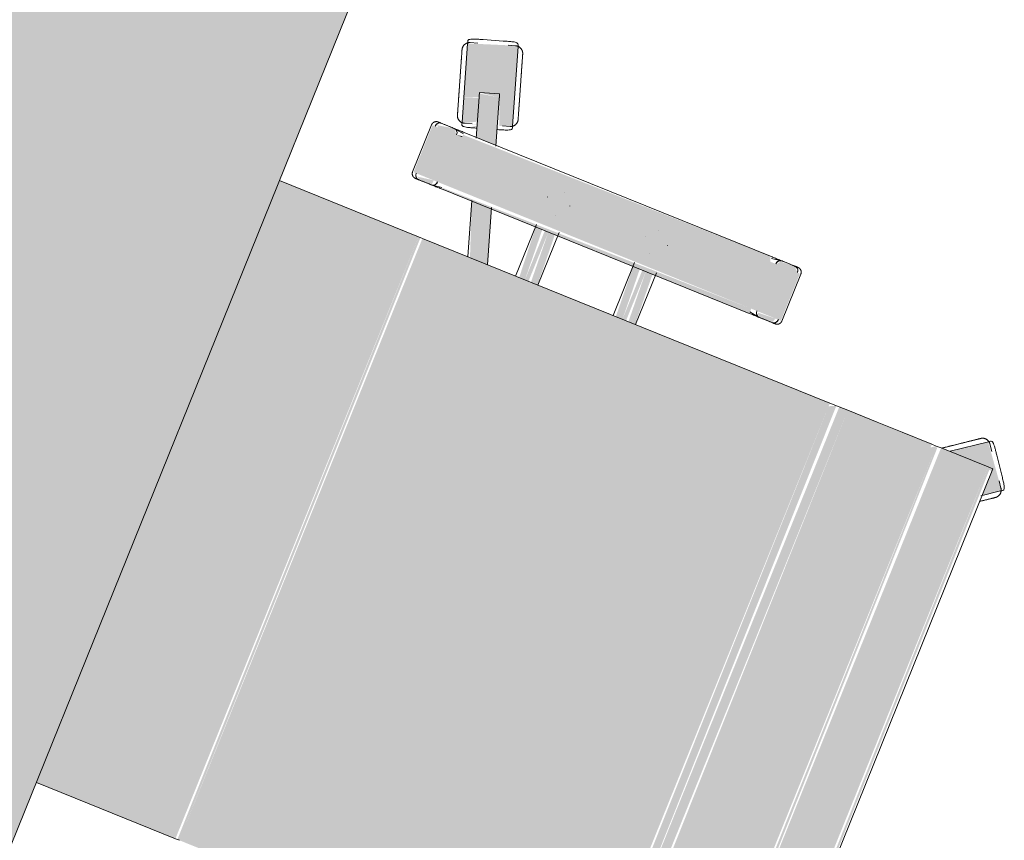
# Model space of a CAD drawing. Header units: millimetres. Extents: x -526411 to -400573, y 47353 to 130199.
# Tile 490 of 543: x -468793 to -468177, y 124324 to 124838. Entities that reach past the tile are written whole.
import ezdxf

# ---------------------------------------------------------------- set-up
doc = ezdxf.new("R2010")
doc.units = ezdxf.units.MM
doc.layers.add('I-FURN', color=30, linetype='Continuous', lineweight=18)

# ---------------------------------------------------------------- blocks, each defined once
blk = doc.blocks.new('80_KA_PT6_projecttafel 6P - Type 1-256283-3e Verdieping - Percelen telling LI')
at = {"layer": 'I-FURN'}
blk.add_hatch(color=122, dxfattribs=at).paths.add_polyline_path([(700, 150), (4400, 150), (4400, 950), (700, 950)], flags=0)
blk.add_line((700, 150), (4400, 150), dxfattribs=at)
blk = doc.blocks.new('82_3B_bureaustoel - directie vierkant - 82_3B_bureaustoel - directie vierkant-V40-3e Verdieping - Percelen telling LI')
at = {"layer": 'I-FURN'}
for points in [[(-185.11, 281.78), (-192.68, 292.2), (-217.8, 272.77), (-203.2, 253.09), (-201.75, 281.78), (-192.59, 281.78)], [(203.2, 281.78), (-203.2, 280.08), (-203.2, 278.66), (203.2, 280.69), (203.2, 281.57)], [(203.2, 278.66), (-203.2, 278.66), (-203.2, 246.88), (203.2, 246.88)], [(203.2, 246.88), (-203.2, 244.69), (-201.92, 243.71), (203.2, 245.33), (203.2, 246.08)], [(203.2, 243.71), (-203.2, 243.71), (-201.03, 240.7), (203.2, 240.7)], [(203.2, 240.7), (-203.2, 240.7), (-203.2, 220.63), (203.2, 220.63), (203.2, 234.11)], [(203.2, 220.63), (-203.2, 220.63), (-203.2, 203.86), (203.2, 203.86)], [(203.2, 203.86), (-203.2, 203.86), (-203.2, 183.93), (203.2, 185.66), (203.2, 190.6)], [(203.2, 183.93), (-203.2, 183.93), (-203.2, 178.18), (203.2, 178.18)], [(203.2, 178.18), (-203.2, 176.21), (-201.02, 171.84), (203.2, 173.43), (203.2, 177.9)], [(203.2, 171.84), (-203.2, 171.84), (-203.2, -103.38), (203.2, -103.38), (203.2, 93.11)], [(-239.51, 124.06), (-271.26, 124.06), (-271.26, 104), (-239.51, 104), (-239.51, 121.03)], [(-271.26, 104), (-274.44, 102.72), (-272.85, -104), (-271.26, -104), (-271.26, -6.04)], [(-239.51, 104), (-271.26, 104), (-271.26, -104), (-239.51, -104), (-239.51, 6.79)], [(-236.34, 104), (-239.51, 104), (-237.27, -104), (-236.34, -102.72), (-236.34, 103.73)], [(-203.2, 40.26), (-236.34, 38.62), (-236.34, 34.13), (-203.2, 35.77), (-203.2, 39.91)], [(-203.2, 34.13), (-236.34, 34.13), (-236.34, 31.75), (-203.2, 31.75)], [(-203.2, 31.75), (-236.34, 30.02), (-236.34, 25.62), (-203.2, 27.26), (-203.2, 31)], [(-203.2, -25.62), (-236.34, -27.34), (-236.34, -31.75), (-203.2, -30.11), (-203.2, -25.97)], [(-203.2, -31.75), (-236.34, -31.75), (-236.34, -34.13), (-203.2, -34.13)], [(-203.2, -34.13), (-236.34, -35.86), (-236.34, -40.26), (-203.2, -38.03), (-203.2, -34.88)], [(-303.02, -91.78), (-305.03, -92.65), (-303.01, -91.83)], [(-271.26, -104), (-271.87, -104.25), (-271.26, -107.55)], [(-239.51, -104), (-271.26, -104), (-271.26, -124.06), (-239.51, -124.06), (-239.51, -110.35)], [(203.2, -103.38), (-203.2, -104.71), (-203.2, -106.04), (203.2, -104.71)], [(203.2, -106.04), (-203.2, -106.04), (-203.2, -200), (203.2, -200)]]:
    blk.add_hatch(color=122, dxfattribs=at).paths.add_polyline_path(points, flags=0)
h = blk.add_hatch(color=122, dxfattribs=at)
h.paths.add_polyline_path([(-236.34, 119.44), (-239.51, 120.38), (-238.76, 108.48), (-236.34, 110.7), (-236.34, 117.98)], flags=0)
h.paths.add_polyline_path([(-271.26, 122.36), (-274.44, 119.1), (-273.72, 110.07), (-271.26, 108.21), (-271.26, 120.38)], flags=0)
h = blk.add_hatch(color=122, dxfattribs=at)
h.paths.add_polyline_path([(-203.2, -59.35), (-236.34, -70.11), (-236.34, -83.47), (-203.2, -71.27), (-203.2, -64.46)], flags=0)
h.paths.add_polyline_path([(-274.44, -82.49), (-302.36, -91.57), (-298.44, -103.65), (-274.44, -95.85), (-274.44, -91.3)], flags=0)
h = blk.add_hatch(color=122, dxfattribs=at)
h.paths.add_polyline_path([(-280.5, -97.82), (-281.25, -98.45), (-279.31, -101.24)], flags=0)
h.paths.add_polyline_path([(-294.86, -112.5), (-279.21, -107.41), (-283.82, -98.9), (-298.44, -103.65)], flags=0)
h.paths.add_polyline_path([(-289.02, -77.22), (-337.44, -92.95), (-326.92, -122.92), (-294.86, -112.5), (-302.36, -91.57), (-286.45, -85.14)], flags=0)
h.paths.add_polyline_path([(-282.15, -98.35), (-282.37, -98.42), (-279.23, -107.36)], flags=0)
h.paths.add_polyline_path([(-303.08, -91.64), (-300.62, -104.35), (-301.17, -104.53), (-303.02, -91.78)], flags=0)
h = blk.add_hatch(color=122, dxfattribs=at)
h.paths.add_polyline_path([(-236.34, -110.7), (-239.51, -110.35), (-237.84, -120.82), (-236.34, -119.1), (-236.34, -115.41)], flags=0)
h.paths.add_polyline_path([(-271.26, -107.82), (-274.44, -110.74), (-272.36, -121.35), (-271.26, -120.38), (-271.26, -108.21)], flags=0)
for p, q in [((-193.88, 291.16), (-197.73, 288.36)), ((-193.05, 292.72), (-192.24, 291.6)), ((-192.24, 291.6), (-184.68, 281.2)), ((-201.75, 288.49), (-212.02, 281.02)), ((-201.75, 288.49), (-212.02, 281.02)), ((203.2, 281.84), (-203.2, 281.84)), ((-203.2, 278.66), (-203.2, 281.84)), ((-203.2, 246.88), (-203.2, 278.66)), ((-217.92, 272.94), (-218.74, 274.06)), ((-203.4, 252.95), (-217.92, 272.94)), ((-213.14, 277.16), (-217, 274.36)), ((-203.2, 243.71), (-203.2, 246.88)), ((-203.2, 240.7), (-203.2, 243.71)), ((-203.2, 220.63), (-203.2, 240.7)), ((-203.2, 203.86), (-203.2, 220.63)), ((-203.2, 183.93), (-203.2, 203.86)), ((-203.2, 178.18), (-203.2, 183.93)), ((-203.2, 171.84), (-203.2, 178.18)), ((-203.2, -103.38), (-203.2, 171.84)), ((-239.51, 124.72), (-271.26, 124.72)), ((-274.44, 119.44), (-274.44, 110.74)), ((-236.34, 110.7), (-236.34, 119.44)), ((-274.44, 111.4), (-274.44, 110.74)), ((-236.34, 110.7), (-236.34, 111.36)), ((-274.41, 110.32), (-273.43, 104)), ((-236.37, 110.29), (-237.34, 104)), ((-274.44, 104), (-274.44, -104)), ((-236.34, -104), (-236.34, 104)), ((-256.56, 40.48), (-256.51, 40.48)), ((-203.2, 40.48), (-238.16, 40.48)), ((-262.93, 31.77), (-262.93, 31.75)), ((-247.85, 31.77), (-247.85, 31.81)), ((-256.52, 25.4), (-256.56, 25.4)), ((-239, 25.4), (-203.2, 25.4)), ((-256.56, -25.4), (-256.51, -25.4)), ((-203.2, -25.4), (-238.69, -25.4)), ((-262.93, -31.77), (-262.93, -31.81)), ((-247.85, -31.77), (-247.85, -31.75)), ((-256.52, -40.48), (-256.56, -40.48)), ((-237.93, -40.48), (-203.2, -40.48)), ((-237.27, -70.42), (-203.2, -59.35)), ((-203.2, -72.7), (-236.76, -83.61)), ((-336.73, -92.72), (-289.73, -77.45)), ((-289.73, -77.45), (-288.41, -77.02)), ((-287.2, -83.3), (-288.67, -78.77)), ((-302.36, -91.57), (-273.96, -82.34)), ((-305.1, -92.45), (-303.02, -91.78)), ((-305.1, -92.46), (-301.17, -104.53)), ((-303.02, -91.78), (-302.81, -91.71)), ((-302.53, -91.62), (-302.36, -91.57)), ((-338.05, -93.15), (-336.73, -92.72)), ((-336.82, -94.42), (-335.35, -98.95)), ((-273.99, -95.7), (-298.44, -103.65)), ((-336.71, -102.73), (-332.79, -114.81)), ((-336.71, -102.73), (-332.79, -114.81)), ((-299.1, -103.86), (-301.17, -104.53)), ((-298.44, -103.65), (-299.1, -103.86)), ((-279.84, -105.95), (-281.31, -101.42)), ((-274.41, -110.32), (-273.43, -104)), ((-236.37, -110.29), (-237.34, -104)), ((-203.2, -106.04), (-203.2, -103.38)), ((203.2, -103.38), (203.2, -106.04)), ((-279.92, -107.64), (-326.92, -122.92)), ((-278.6, -107.21), (-279.92, -107.64)), ((-274.44, -110.74), (-274.44, -119.44)), ((-274.44, -110.74), (-274.44, -111.4)), ((-236.34, -119.44), (-236.34, -110.7)), ((-236.34, -111.36), (-236.34, -110.7)), ((-203.2, -200), (-203.2, -106.04)), ((203.2, -106.04), (203.2, -200)), ((-329.46, -117.06), (-327.99, -121.59)), ((-326.92, -122.92), (-328.24, -123.34)), ((-271.26, -124.72), (-239.51, -124.72))]:
    blk.add_line(p, q, dxfattribs=at)
at = {"layer": 'I-FURN', "flags": 128}
for points in [[(-193.88, 291.16), (-193.72, 291.27), (-193.56, 291.37), (-193.4, 291.47), (-193.23, 291.55), (-193.06, 291.64), (-192.88, 291.71), (-192.7, 291.78), (-192.52, 291.84), (-192.34, 291.9), (-192.16, 291.94), (-191.97, 291.98), (-191.78, 292.02), (-191.59, 292.04), (-191.4, 292.06), (-191.21, 292.07), (-191.02, 292.07), (-190.83, 292.06), (-190.64, 292.05), (-190.45, 292.03), (-190.27, 292), (-190.08, 291.96), (-189.89, 291.92), (-189.71, 291.87), (-189.53, 291.81), (-189.35, 291.74), (-189.17, 291.67), (-189, 291.59), (-188.83, 291.5), (-188.66, 291.41), (-188.5, 291.31), (-188.34, 291.2), (-188.19, 291.09), (-188.04, 290.97), (-187.9, 290.85), (-187.76, 290.72), (-187.62, 290.58), (-187.5, 290.44), (-187.37, 290.3), (-187.26, 290.15), (-187.23, 290.1)], [(-181.15, 281.74), (-181.56, 282.31), (-181.97, 282.87), (-182.36, 283.41), (-182.74, 283.93), (-183.11, 284.44), (-183.47, 284.93), (-183.81, 285.4), (-184.14, 285.86), (-184.46, 286.29), (-184.76, 286.71), (-185.04, 287.1), (-185.31, 287.47), (-185.56, 287.82), (-185.8, 288.14), (-186.02, 288.44), (-186.22, 288.72), (-186.41, 288.97), (-186.57, 289.2), (-186.72, 289.41), (-186.85, 289.58), (-186.96, 289.74), (-187.05, 289.86), (-187.12, 289.96), (-187.18, 290.04), (-187.21, 290.08), (-187.23, 290.1)], [(-187.23, 290.1), (-187.22, 290.09), (-187.19, 290.05), (-187.14, 289.98), (-187.07, 289.89), (-186.99, 289.77), (-186.88, 289.63), (-186.76, 289.46), (-186.61, 289.26), (-186.45, 289.04), (-186.27, 288.79), (-186.08, 288.52), (-185.86, 288.23), (-185.63, 287.91), (-185.38, 287.56), (-185.12, 287.2), (-184.84, 286.81), (-184.54, 286.41), (-184.23, 285.98), (-183.9, 285.53), (-183.56, 285.06), (-183.21, 284.58), (-182.84, 284.07), (-182.46, 283.55), (-182.07, 283.01), (-181.67, 282.46), (-181.26, 281.89)], [(-218.05, 267.71), (-218.16, 267.87), (-218.26, 268.03), (-218.36, 268.19), (-218.45, 268.36), (-218.53, 268.53), (-218.6, 268.71), (-218.67, 268.88), (-218.73, 269.06), (-218.79, 269.25), (-218.84, 269.43), (-218.87, 269.62), (-218.91, 269.81), (-218.93, 269.99), (-218.95, 270.18), (-218.96, 270.37), (-218.96, 270.56), (-218.95, 270.76), (-218.94, 270.95), (-218.92, 271.13), (-218.89, 271.32), (-218.85, 271.51), (-218.81, 271.7), (-218.76, 271.88), (-218.7, 272.06), (-218.63, 272.24), (-218.56, 272.41), (-218.48, 272.59), (-218.39, 272.76), (-218.3, 272.92), (-218.2, 273.09), (-218.1, 273.24), (-217.98, 273.4), (-217.86, 273.55), (-217.74, 273.69), (-217.61, 273.83), (-217.47, 273.96), (-217.33, 274.09), (-217.19, 274.21), (-217.04, 274.33), (-217, 274.36)], [(-205.97, 251.08), (-206.45, 251.75), (-206.93, 252.41), (-207.42, 253.07), (-207.89, 253.73), (-208.37, 254.39), (-208.84, 255.04), (-209.31, 255.68), (-209.77, 256.31), (-210.23, 256.94), (-210.67, 257.56), (-211.11, 258.17), (-211.55, 258.76), (-211.97, 259.34), (-212.39, 259.91), (-212.79, 260.47), (-213.18, 261.01), (-213.57, 261.54), (-213.93, 262.05), (-214.29, 262.54), (-214.64, 263.01), (-214.96, 263.46), (-215.28, 263.9), (-215.58, 264.31), (-215.87, 264.7), (-216.13, 265.07), (-216.39, 265.42), (-216.62, 265.75), (-216.84, 266.05), (-217.04, 266.33), (-217.23, 266.58), (-217.39, 266.81), (-217.54, 267.01), (-217.67, 267.19), (-217.78, 267.34), (-217.87, 267.47), (-217.95, 267.57), (-218, 267.64), (-218.03, 267.69), (-218.05, 267.71)], [(-218.05, 267.71), (-218.04, 267.7), (-218.01, 267.66), (-217.96, 267.59), (-217.9, 267.5), (-217.81, 267.38), (-217.7, 267.23), (-217.58, 267.06), (-217.44, 266.87), (-217.28, 266.64), (-217.1, 266.4), (-216.9, 266.13), (-216.68, 265.83), (-216.45, 265.51), (-216.2, 265.17), (-215.94, 264.81), (-215.66, 264.42), (-215.36, 264.01), (-215.05, 263.58), (-214.73, 263.13), (-214.39, 262.67), (-214.03, 262.18), (-213.67, 261.68), (-213.29, 261.16), (-212.9, 260.62), (-212.5, 260.07), (-212.08, 259.5), (-211.66, 258.92), (-211.23, 258.33), (-210.79, 257.72), (-210.35, 257.11), (-209.89, 256.48), (-209.43, 255.85), (-208.97, 255.21), (-208.5, 254.56), (-208.02, 253.91), (-207.55, 253.25), (-207.06, 252.59), (-206.58, 251.93), (-206.1, 251.26), (-205.97, 251.08)], [(-205.97, 251.08), (-205.49, 250.42), (-205, 249.75), (-204.52, 249.09), (-204.05, 248.43), (-203.57, 247.78)], [(-203.44, 247.6), (-203.92, 248.26), (-204.39, 248.91), (-204.87, 249.58), (-205.36, 250.24), (-205.84, 250.9), (-205.97, 251.08)], [(-274.44, 121.54), (-274.44, 121.67), (-274.43, 121.8), (-274.42, 121.92), (-274.4, 122.05), (-274.38, 122.17), (-274.35, 122.3), (-274.32, 122.42), (-274.28, 122.54), (-274.24, 122.66), (-274.19, 122.78), (-274.14, 122.9), (-274.08, 123.01), (-274.02, 123.12), (-273.95, 123.23), (-273.88, 123.34), (-273.81, 123.44), (-273.73, 123.54), (-273.65, 123.64), (-273.57, 123.73), (-273.48, 123.82), (-273.38, 123.91), (-273.29, 123.99), (-273.19, 124.07), (-273.08, 124.14), (-272.98, 124.22), (-272.87, 124.28), (-272.76, 124.34), (-272.65, 124.4), (-272.53, 124.45), (-272.41, 124.5), (-272.3, 124.55), (-272.17, 124.59), (-272.05, 124.62), (-271.93, 124.65), (-271.8, 124.67), (-271.68, 124.69), (-271.55, 124.71), (-271.43, 124.71), (-271.3, 124.72), (-271.26, 124.72)], [(-239.51, 124.72), (-239.39, 124.72), (-239.26, 124.71), (-239.13, 124.7), (-239.01, 124.68), (-238.88, 124.66), (-238.76, 124.63), (-238.64, 124.6), (-238.52, 124.56), (-238.4, 124.52), (-238.28, 124.47), (-238.16, 124.42), (-238.05, 124.36), (-237.94, 124.3), (-237.83, 124.23), (-237.72, 124.16), (-237.62, 124.09), (-237.52, 124.01), (-237.42, 123.93), (-237.33, 123.85), (-237.24, 123.76), (-237.15, 123.66), (-237.07, 123.57), (-236.99, 123.47), (-236.91, 123.36), (-236.84, 123.26), (-236.78, 123.15), (-236.71, 123.04), (-236.66, 122.93), (-236.6, 122.81), (-236.55, 122.69), (-236.51, 122.58), (-236.47, 122.45), (-236.44, 122.33), (-236.41, 122.21), (-236.39, 122.08), (-236.37, 121.96), (-236.35, 121.83), (-236.34, 121.71), (-236.34, 121.58), (-236.34, 121.54)], [(-274.44, 120.11), (-274.44, 120.37), (-274.44, 120.61), (-274.44, 120.83), (-274.44, 121.01), (-274.44, 121.17), (-274.44, 121.3), (-274.44, 121.4), (-274.44, 121.48), (-274.44, 121.52), (-274.44, 121.54)], [(-274.44, 121.54), (-274.44, 121.53), (-274.44, 121.49), (-274.44, 121.42), (-274.44, 121.32), (-274.44, 121.19), (-274.44, 121.04), (-274.44, 120.86), (-274.44, 120.65), (-274.44, 120.42), (-274.44, 120.16), (-274.44, 119.87), (-274.44, 119.56), (-274.44, 119.23), (-274.44, 118.86), (-274.44, 118.48), (-274.44, 118.07), (-274.44, 117.64), (-274.44, 117.19), (-274.44, 116.72), (-274.44, 116.22), (-274.44, 115.71), (-274.44, 115.18), (-274.44, 114.63), (-274.44, 114.06), (-274.44, 113.48), (-274.44, 112.88), (-274.44, 112.27), (-274.44, 111.64), (-274.44, 111.01), (-274.44, 110.36), (-274.44, 109.7), (-274.44, 109.03), (-274.44, 108.36), (-274.44, 107.67), (-274.44, 106.98), (-274.44, 106.29), (-274.44, 105.59), (-274.44, 104.89), (-274.44, 104.19), (-274.44, 104)], [(-236.34, 104), (-236.34, 104.7), (-236.34, 105.4), (-236.34, 106.1), (-236.34, 106.8), (-236.34, 107.49), (-236.34, 108.17), (-236.34, 108.85), (-236.34, 109.52), (-236.34, 110.18), (-236.34, 110.83), (-236.34, 111.47), (-236.34, 112.1), (-236.34, 112.72), (-236.34, 113.32), (-236.34, 113.91), (-236.34, 114.48), (-236.34, 115.03), (-236.34, 115.57), (-236.34, 116.09), (-236.34, 116.59), (-236.34, 117.06), (-236.34, 117.52), (-236.34, 117.96), (-236.34, 118.37), (-236.34, 118.76), (-236.34, 119.13), (-236.34, 119.47), (-236.34, 119.79), (-236.34, 120.08), (-236.34, 120.35), (-236.34, 120.59), (-236.34, 120.81), (-236.34, 121), (-236.34, 121.16), (-236.34, 121.29), (-236.34, 121.39), (-236.34, 121.47), (-236.34, 121.52), (-236.34, 121.54)], [(-236.34, 121.54), (-236.34, 121.53), (-236.34, 121.49), (-236.34, 121.42), (-236.34, 121.32), (-236.34, 121.19), (-236.34, 121.04), (-236.34, 120.86), (-236.34, 120.65), (-236.34, 120.42), (-236.34, 120.16), (-236.34, 120.11)], [(-314.22, -82.06), (-313.43, -81.81), (-312.65, -81.56), (-311.88, -81.3), (-311.1, -81.05), (-310.33, -80.8), (-309.57, -80.55), (-308.81, -80.31), (-308.07, -80.07), (-307.33, -79.83), (-306.6, -79.59), (-305.89, -79.36), (-305.19, -79.13), (-304.5, -78.91), (-303.83, -78.69), (-303.18, -78.48), (-302.54, -78.27), (-301.93, -78.07), (-301.33, -77.88), (-300.75, -77.69), (-300.19, -77.51), (-299.66, -77.34), (-299.15, -77.17), (-298.67, -77.01), (-298.2, -76.86), (-297.77, -76.72), (-297.36, -76.59), (-296.98, -76.46), (-296.62, -76.35), (-296.3, -76.24), (-296, -76.15), (-295.73, -76.06), (-295.49, -75.98), (-295.28, -75.91), (-295.1, -75.85), (-294.95, -75.81), (-294.84, -75.77), (-294.75, -75.74), (-294.7, -75.72), (-294.67, -75.71)], [(-294.67, -75.71), (-294.69, -75.72), (-294.73, -75.73), (-294.81, -75.76), (-294.92, -75.79), (-295.06, -75.84), (-295.23, -75.9), (-295.43, -75.96), (-295.66, -76.04), (-295.92, -76.12), (-296.21, -76.22), (-296.53, -76.32), (-296.88, -76.43), (-297.25, -76.55), (-297.66, -76.68), (-298.08, -76.82), (-298.54, -76.97), (-299.02, -77.13), (-299.52, -77.29), (-300.05, -77.46), (-300.6, -77.64), (-301.17, -77.83), (-301.76, -78.02), (-302.37, -78.22), (-303.01, -78.42), (-303.66, -78.63), (-304.32, -78.85), (-305, -79.07), (-305.7, -79.3), (-306.41, -79.53), (-307.13, -79.76), (-307.87, -80), (-308.61, -80.24), (-309.37, -80.49), (-310.13, -80.74), (-310.89, -80.99), (-311.67, -81.24), (-312.44, -81.49), (-313.22, -81.74), (-314, -82), (-314.22, -82.06)], [(-294.67, -75.71), (-294.49, -75.66), (-294.3, -75.61), (-294.12, -75.57), (-293.93, -75.54), (-293.74, -75.51), (-293.55, -75.49), (-293.36, -75.48), (-293.17, -75.48), (-292.98, -75.49), (-292.79, -75.5), (-292.6, -75.52), (-292.41, -75.55), (-292.23, -75.58), (-292.04, -75.62), (-291.86, -75.67), (-291.67, -75.73), (-291.49, -75.8), (-291.32, -75.87), (-291.14, -75.95), (-290.97, -76.03), (-290.81, -76.12), (-290.65, -76.22), (-290.49, -76.33), (-290.33, -76.44), (-290.18, -76.56), (-290.04, -76.68), (-289.9, -76.81), (-289.76, -76.95), (-289.63, -77.09), (-289.51, -77.23), (-289.39, -77.38), (-289.28, -77.53), (-289.18, -77.69), (-289.08, -77.86), (-288.99, -78.02), (-288.9, -78.19), (-288.82, -78.37), (-288.75, -78.54), (-288.69, -78.72), (-288.67, -78.77)], [(-314.22, -82.06), (-315, -82.32), (-315.78, -82.57), (-316.56, -82.82), (-317.33, -83.08), (-318.1, -83.33), (-318.86, -83.57), (-319.62, -83.82), (-320.36, -84.06), (-321.1, -84.3), (-321.83, -84.54), (-322.54, -84.77), (-323.24, -85), (-323.93, -85.22), (-324.6, -85.44), (-325.25, -85.65), (-325.89, -85.86), (-326.51, -86.06), (-327.1, -86.25), (-327.68, -86.44), (-328.24, -86.62), (-328.77, -86.79), (-329.28, -86.96), (-329.77, -87.12), (-330.23, -87.27), (-330.66, -87.41), (-331.07, -87.54), (-331.45, -87.67), (-331.81, -87.78), (-332.14, -87.89), (-332.43, -87.98), (-332.7, -88.07), (-332.94, -88.15), (-333.15, -88.22), (-333.33, -88.27), (-333.48, -88.32), (-333.59, -88.36), (-333.68, -88.39), (-333.74, -88.41), (-333.76, -88.41)], [(-333.76, -88.42), (-333.75, -88.41), (-333.7, -88.4), (-333.62, -88.37), (-333.51, -88.33), (-333.37, -88.29), (-333.2, -88.23), (-333, -88.17), (-332.77, -88.09), (-332.51, -88.01), (-332.22, -87.91), (-331.9, -87.81), (-331.55, -87.7), (-331.18, -87.58), (-330.78, -87.45), (-330.35, -87.31), (-329.89, -87.16), (-329.41, -87), (-328.91, -86.84), (-328.38, -86.67), (-327.83, -86.49), (-327.26, -86.3), (-326.67, -86.11), (-326.06, -85.91), (-325.43, -85.71), (-324.78, -85.5), (-324.11, -85.28), (-323.43, -85.06), (-322.73, -84.83), (-322.02, -84.6), (-321.3, -84.37), (-320.56, -84.13), (-319.82, -83.89), (-319.07, -83.64), (-318.31, -83.39), (-317.54, -83.14), (-316.77, -82.89), (-315.99, -82.64), (-315.21, -82.39), (-314.43, -82.13), (-314.22, -82.06)], [(-336.82, -94.42), (-336.87, -94.23), (-336.92, -94.05), (-336.96, -93.86), (-337, -93.68), (-337.02, -93.49), (-337.04, -93.3), (-337.05, -93.11), (-337.05, -92.92), (-337.05, -92.73), (-337.03, -92.54), (-337.01, -92.35), (-336.99, -92.16), (-336.95, -91.97), (-336.91, -91.79), (-336.86, -91.6), (-336.8, -91.42), (-336.74, -91.24), (-336.67, -91.06), (-336.59, -90.89), (-336.5, -90.72), (-336.41, -90.55), (-336.31, -90.39), (-336.2, -90.23), (-336.09, -90.08), (-335.98, -89.93), (-335.85, -89.78), (-335.72, -89.64), (-335.59, -89.51), (-335.45, -89.38), (-335.3, -89.26), (-335.15, -89.14), (-335, -89.03), (-334.84, -88.92), (-334.68, -88.82), (-334.51, -88.73), (-334.34, -88.65), (-334.17, -88.57), (-333.99, -88.5), (-333.81, -88.43), (-333.76, -88.42)], [(-274.44, -104), (-274.44, -104.7), (-274.44, -105.4), (-274.44, -106.1), (-274.44, -106.8), (-274.44, -107.49), (-274.44, -108.17), (-274.44, -108.85), (-274.44, -109.52), (-274.44, -110.18), (-274.44, -110.83), (-274.44, -111.47), (-274.44, -112.1), (-274.44, -112.72), (-274.44, -113.32), (-274.44, -113.91), (-274.44, -114.48), (-274.44, -115.03), (-274.44, -115.57), (-274.44, -116.09), (-274.44, -116.59), (-274.44, -117.06), (-274.44, -117.52), (-274.44, -117.96), (-274.44, -118.37), (-274.44, -118.76), (-274.44, -119.13), (-274.44, -119.47), (-274.44, -119.79), (-274.44, -120.08), (-274.44, -120.35), (-274.44, -120.59), (-274.44, -120.81), (-274.44, -121), (-274.44, -121.16), (-274.44, -121.29), (-274.44, -121.39), (-274.44, -121.47), (-274.44, -121.52), (-274.44, -121.54)], [(-236.34, -121.54), (-236.34, -121.53), (-236.34, -121.49), (-236.34, -121.42), (-236.34, -121.32), (-236.34, -121.19), (-236.34, -121.04), (-236.34, -120.86), (-236.34, -120.65), (-236.34, -120.42), (-236.34, -120.16), (-236.34, -119.87), (-236.34, -119.56), (-236.34, -119.23), (-236.34, -118.86), (-236.34, -118.48), (-236.34, -118.07), (-236.34, -117.64), (-236.34, -117.19), (-236.34, -116.72), (-236.34, -116.22), (-236.34, -115.71), (-236.34, -115.18), (-236.34, -114.63), (-236.34, -114.06), (-236.34, -113.48), (-236.34, -112.88), (-236.34, -112.27), (-236.34, -111.64), (-236.34, -111.01), (-236.34, -110.36), (-236.34, -109.7), (-236.34, -109.03), (-236.34, -108.36), (-236.34, -107.67), (-236.34, -106.98), (-236.34, -106.29), (-236.34, -105.59), (-236.34, -104.89), (-236.34, -104.19), (-236.34, -104)], [(-279.84, -105.95), (-279.78, -106.13), (-279.74, -106.31), (-279.7, -106.5), (-279.66, -106.69), (-279.64, -106.88), (-279.62, -107.07), (-279.61, -107.26), (-279.61, -107.45), (-279.61, -107.64), (-279.62, -107.83), (-279.64, -108.02), (-279.67, -108.21), (-279.71, -108.39), (-279.75, -108.58), (-279.8, -108.76), (-279.86, -108.94), (-279.92, -109.12), (-279.99, -109.3), (-280.07, -109.47), (-280.16, -109.64), (-280.25, -109.81), (-280.35, -109.97), (-280.45, -110.13), (-280.56, -110.29), (-280.68, -110.44), (-280.81, -110.58), (-280.94, -110.72), (-281.07, -110.86), (-281.21, -110.98), (-281.36, -111.11), (-281.51, -111.23), (-281.66, -111.34), (-281.82, -111.44), (-281.98, -111.54), (-282.15, -111.63), (-282.32, -111.72), (-282.49, -111.8), (-282.67, -111.87), (-282.85, -111.93), (-282.9, -111.95)], [(-302.44, -118.3), (-301.66, -118.05), (-300.88, -117.79), (-300.1, -117.54), (-299.33, -117.29), (-298.56, -117.04), (-297.8, -116.79), (-297.04, -116.54), (-296.29, -116.3), (-295.56, -116.06), (-294.83, -115.83), (-294.12, -115.59), (-293.42, -115.37), (-292.73, -115.14), (-292.06, -114.93), (-291.41, -114.71), (-290.77, -114.51), (-290.15, -114.31), (-289.55, -114.11), (-288.98, -113.92), (-288.42, -113.74), (-287.89, -113.57), (-287.38, -113.41), (-286.89, -113.25), (-286.43, -113.1), (-286, -112.96), (-285.59, -112.82), (-285.2, -112.7), (-284.85, -112.58), (-284.52, -112.48), (-284.22, -112.38), (-283.96, -112.29), (-283.72, -112.22), (-283.51, -112.15), (-283.33, -112.09), (-283.18, -112.04), (-283.06, -112), (-282.98, -111.98), (-282.92, -111.96), (-282.9, -111.95)], [(-282.9, -111.95), (-282.91, -111.95), (-282.96, -111.97), (-283.04, -111.99), (-283.15, -112.03), (-283.29, -112.08), (-283.46, -112.13), (-283.66, -112.2), (-283.89, -112.27), (-284.15, -112.36), (-284.44, -112.45), (-284.76, -112.55), (-285.11, -112.67), (-285.48, -112.79), (-285.88, -112.92), (-286.31, -113.06), (-286.76, -113.21), (-287.24, -113.36), (-287.75, -113.53), (-288.27, -113.7), (-288.82, -113.88), (-289.4, -114.06), (-289.99, -114.25), (-290.6, -114.45), (-291.23, -114.66), (-291.88, -114.87), (-292.55, -115.08), (-293.23, -115.31), (-293.93, -115.53), (-294.64, -115.76), (-295.36, -116), (-296.09, -116.24), (-296.84, -116.48), (-297.59, -116.72), (-298.35, -116.97), (-299.12, -117.22), (-299.89, -117.47), (-300.67, -117.72), (-301.45, -117.98), (-302.23, -118.23), (-302.44, -118.3)], [(-321.99, -124.65), (-322.17, -124.71), (-322.35, -124.75), (-322.54, -124.79), (-322.73, -124.83), (-322.92, -124.85), (-323.11, -124.87), (-323.3, -124.88), (-323.49, -124.88), (-323.68, -124.88), (-323.87, -124.87), (-324.06, -124.85), (-324.25, -124.82), (-324.43, -124.78), (-324.62, -124.74), (-324.8, -124.69), (-324.98, -124.63), (-325.16, -124.57), (-325.34, -124.5), (-325.51, -124.42), (-325.68, -124.33), (-325.85, -124.24), (-326.01, -124.14), (-326.17, -124.04), (-326.33, -123.92), (-326.48, -123.81), (-326.62, -123.68), (-326.76, -123.55), (-326.9, -123.42), (-327.02, -123.28), (-327.15, -123.13), (-327.27, -122.98), (-327.38, -122.83), (-327.48, -122.67), (-327.58, -122.51), (-327.67, -122.34), (-327.76, -122.17), (-327.84, -122), (-327.91, -121.82), (-327.97, -121.64), (-327.99, -121.59)], [(-302.44, -118.3), (-303.22, -118.55), (-304, -118.81), (-304.78, -119.06), (-305.56, -119.31), (-306.33, -119.56), (-307.09, -119.81), (-307.84, -120.05), (-308.59, -120.3), (-309.33, -120.54), (-310.05, -120.77), (-310.77, -121), (-311.47, -121.23), (-312.15, -121.46), (-312.82, -121.67), (-313.48, -121.89), (-314.11, -122.09), (-314.73, -122.29), (-315.33, -122.49), (-315.91, -122.68), (-316.46, -122.86), (-317, -123.03), (-317.51, -123.19), (-317.99, -123.35), (-318.45, -123.5), (-318.89, -123.64), (-319.3, -123.78), (-319.68, -123.9), (-320.04, -124.02), (-320.36, -124.12), (-320.66, -124.22), (-320.93, -124.31), (-321.17, -124.38), (-321.38, -124.45), (-321.56, -124.51), (-321.7, -124.56), (-321.82, -124.6), (-321.91, -124.62), (-321.96, -124.64), (-321.99, -124.65)], [(-321.99, -124.65), (-321.97, -124.65), (-321.93, -124.63), (-321.85, -124.6), (-321.74, -124.57), (-321.6, -124.52), (-321.43, -124.47), (-321.23, -124.4), (-321, -124.33), (-320.74, -124.24), (-320.45, -124.15), (-320.13, -124.05), (-319.78, -123.93), (-319.4, -123.81), (-319, -123.68), (-318.57, -123.54), (-318.12, -123.39), (-317.64, -123.24), (-317.14, -123.07), (-316.61, -122.9), (-316.06, -122.72), (-315.49, -122.54), (-314.9, -122.35), (-314.28, -122.15), (-313.65, -121.94), (-313, -121.73), (-312.34, -121.51), (-311.65, -121.29), (-310.96, -121.07), (-310.25, -120.84), (-309.52, -120.6), (-308.79, -120.36), (-308.05, -120.12), (-307.29, -119.88), (-306.53, -119.63), (-305.76, -119.38), (-304.99, -119.13), (-304.21, -118.88), (-303.43, -118.62), (-302.65, -118.37), (-302.44, -118.3)], [(-274.44, -121.54), (-274.44, -121.53), (-274.44, -121.49), (-274.44, -121.42), (-274.44, -121.32), (-274.44, -121.19), (-274.44, -121.04), (-274.44, -120.86), (-274.44, -120.65), (-274.44, -120.42), (-274.44, -120.16), (-274.44, -120.11)], [(-271.26, -124.72), (-271.39, -124.72), (-271.52, -124.71), (-271.64, -124.7), (-271.77, -124.68), (-271.89, -124.66), (-272.02, -124.63), (-272.14, -124.6), (-272.26, -124.56), (-272.38, -124.52), (-272.5, -124.47), (-272.62, -124.42), (-272.73, -124.36), (-272.84, -124.3), (-272.95, -124.23), (-273.06, -124.16), (-273.16, -124.09), (-273.26, -124.01), (-273.36, -123.93), (-273.45, -123.85), (-273.54, -123.76), (-273.63, -123.66), (-273.71, -123.57), (-273.79, -123.47), (-273.86, -123.36), (-273.94, -123.26), (-274, -123.15), (-274.06, -123.04), (-274.12, -122.93), (-274.17, -122.81), (-274.22, -122.69), (-274.27, -122.58), (-274.31, -122.45), (-274.34, -122.33), (-274.37, -122.21), (-274.39, -122.08), (-274.41, -121.96), (-274.43, -121.83), (-274.43, -121.71), (-274.44, -121.58), (-274.44, -121.54)], [(-236.34, -121.54), (-236.34, -121.67), (-236.35, -121.8), (-236.36, -121.92), (-236.38, -122.05), (-236.4, -122.17), (-236.43, -122.3), (-236.46, -122.42), (-236.5, -122.54), (-236.54, -122.66), (-236.59, -122.78), (-236.64, -122.9), (-236.7, -123.01), (-236.76, -123.12), (-236.82, -123.23), (-236.89, -123.34), (-236.97, -123.44), (-237.05, -123.54), (-237.13, -123.64), (-237.21, -123.73), (-237.3, -123.82), (-237.39, -123.91), (-237.49, -123.99), (-237.59, -124.07), (-237.69, -124.14), (-237.8, -124.22), (-237.91, -124.28), (-238.02, -124.34), (-238.13, -124.4), (-238.25, -124.45), (-238.36, -124.5), (-238.48, -124.55), (-238.6, -124.59), (-238.73, -124.62), (-238.85, -124.65), (-238.97, -124.67), (-239.1, -124.69), (-239.23, -124.71), (-239.35, -124.71), (-239.48, -124.72), (-239.51, -124.72)], [(-236.34, -120.11), (-236.34, -120.37), (-236.34, -120.61), (-236.34, -120.83), (-236.34, -121.01), (-236.34, -121.17), (-236.34, -121.3), (-236.34, -121.4), (-236.34, -121.48), (-236.34, -121.52), (-236.34, -121.54)]]:
    blk.add_lwpolyline(points, dxfattribs=at)
at = {"layer": 'I-FURN'}
for centre, major_axis, ratio, start_param, end_param in [((-271.26, 119.44), (3.17, 0), 0.918218, 1.570796, 3.141593), ((-271.26, 119.44), (-3.17, 0), 0.918252, 4.974188, 6.283185), ((-239.51, 119.44), (3.17, 0), 0.918218, 0, 1.570796), ((-239.51, 119.44), (3.17, 0), 0.918252, 0, 1.308997), ((-271.22, 110.74), (-3.22, 0), 0.918218, 0, 1.570796), ((-271.22, 110.74), (3.22, 0), 0.918252, 3.141593, 4.45059), ((-239.51, 110.7), (3.17, 0), 0.918218, 4.712389, 6.283185), ((-239.51, 110.7), (-3.17, 0), 0.918252, 1.832596, 3.141593), ((-271.22, -110.74), (3.22, 0), 0.918218, 1.58549, 3.141593), ((-271.22, -110.74), (-3.22, 0), 0.918252, 4.712389, 6.283185), ((-239.51, -110.7), (3.17, 0), 0.918218, 0, 1.570796), ((-239.51, -110.7), (3.17, 0), 0.918252, 0, 1.308997), ((-271.26, -119.44), (3.17, 0), 0.918218, 3.141593, 4.712389), ((-271.26, -119.44), (3.18, 0), 0.918252, 3.141593, 4.45059), ((-239.51, -119.44), (3.17, 0), 0.918218, 4.712389, 6.283185), ((-239.51, -119.44), (3.17, 0), 0.918252, 4.974188, 6.283185)]:
    blk.add_ellipse(centre, major_axis=major_axis, ratio=ratio, start_param=start_param, end_param=end_param, dxfattribs=at)
for points, knots in [([(-193.05, 292.72), (-193.35, 293.13), (-194.04, 293.32), (-195.49, 292.76), (-197.03, 291.86), (-199.13, 290.39), (-200.86, 289.13), (-201.75, 288.49)], [0, 0, 0, 0, 0.285714, 0.428571, 0.571429, 0.785714, 1, 1, 1, 1]), ([(-212.02, 281.02), (-212.76, 280.49), (-213.8, 279.74), (-215.04, 278.82), (-216.18, 277.96), (-217.49, 276.9), (-218.42, 275.95), (-218.8, 275.32), (-219, 274.73), (-218.91, 274.33), (-218.74, 274.06)], [0, 0, 0, 0, 0.166667, 0.25, 0.333333, 0.5, 0.666667, 0.75, 0.833333, 1, 1, 1, 1]), ([(-283.87, -85.56), (-284.32, -84.16), (-284.97, -82.13), (-285.8, -79.82), (-286.52, -78.19), (-287.37, -77.03), (-288.05, -76.9), (-288.41, -77.02)], [0, 0, 0, 0, 0.285714, 0.428571, 0.571429, 0.785714, 1, 1, 1, 1]), ([(-338.05, -93.15), (-338.53, -93.3), (-338.93, -93.9), (-338.84, -95.46), (-338.47, -97.2), (-337.71, -99.65), (-337.05, -101.68), (-336.71, -102.73)], [0, 0, 0, 0, 0.285714, 0.428571, 0.571429, 0.785714, 1, 1, 1, 1]), ([(-278.6, -107.21), (-278.31, -107.1), (-278, -106.83), (-277.81, -106.23), (-277.75, -105.5), (-277.94, -104.18), (-278.38, -102.56), (-278.79, -101.19), (-279.26, -99.72), (-279.66, -98.5), (-279.94, -97.64)], [0, 0, 0, 0, 0.166667, 0.25, 0.333333, 0.5, 0.666667, 0.75, 0.833333, 1, 1, 1, 1]), ([(-332.79, -114.81), (-332.51, -115.67), (-332.11, -116.89), (-331.62, -118.36), (-331.16, -119.71), (-330.56, -121.28), (-329.94, -122.45), (-329.46, -123.02), (-328.96, -123.39), (-328.55, -123.43), (-328.24, -123.34)], [0, 0, 0, 0, 0.166667, 0.25, 0.333333, 0.5, 0.666667, 0.75, 0.833333, 1, 1, 1, 1])]:
    blk.add_open_spline(points, degree=3, knots=knots, dxfattribs=at)

msp = doc.modelspace()

# ---------------------------------------------------------------- block references
at = {"layer": 'I-FURN'}
for name, p, rotation in [('80_KA_PT6_projecttafel 6P - Type 1-256283-3e Verdieping - Percelen telling LI', (-469946.37, 121080.28), 67.99999999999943), ('82_3B_bureaustoel - directie vierkant - 82_3B_bureaustoel - directie vierkant-V40-3e Verdieping - Percelen telling LI', (-468521.46, 124473.59), 247.9999999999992)]:
    msp.add_blockref(name, p, dxfattribs=dict(at, rotation=rotation))

doc.saveas('drawing.dxf')
